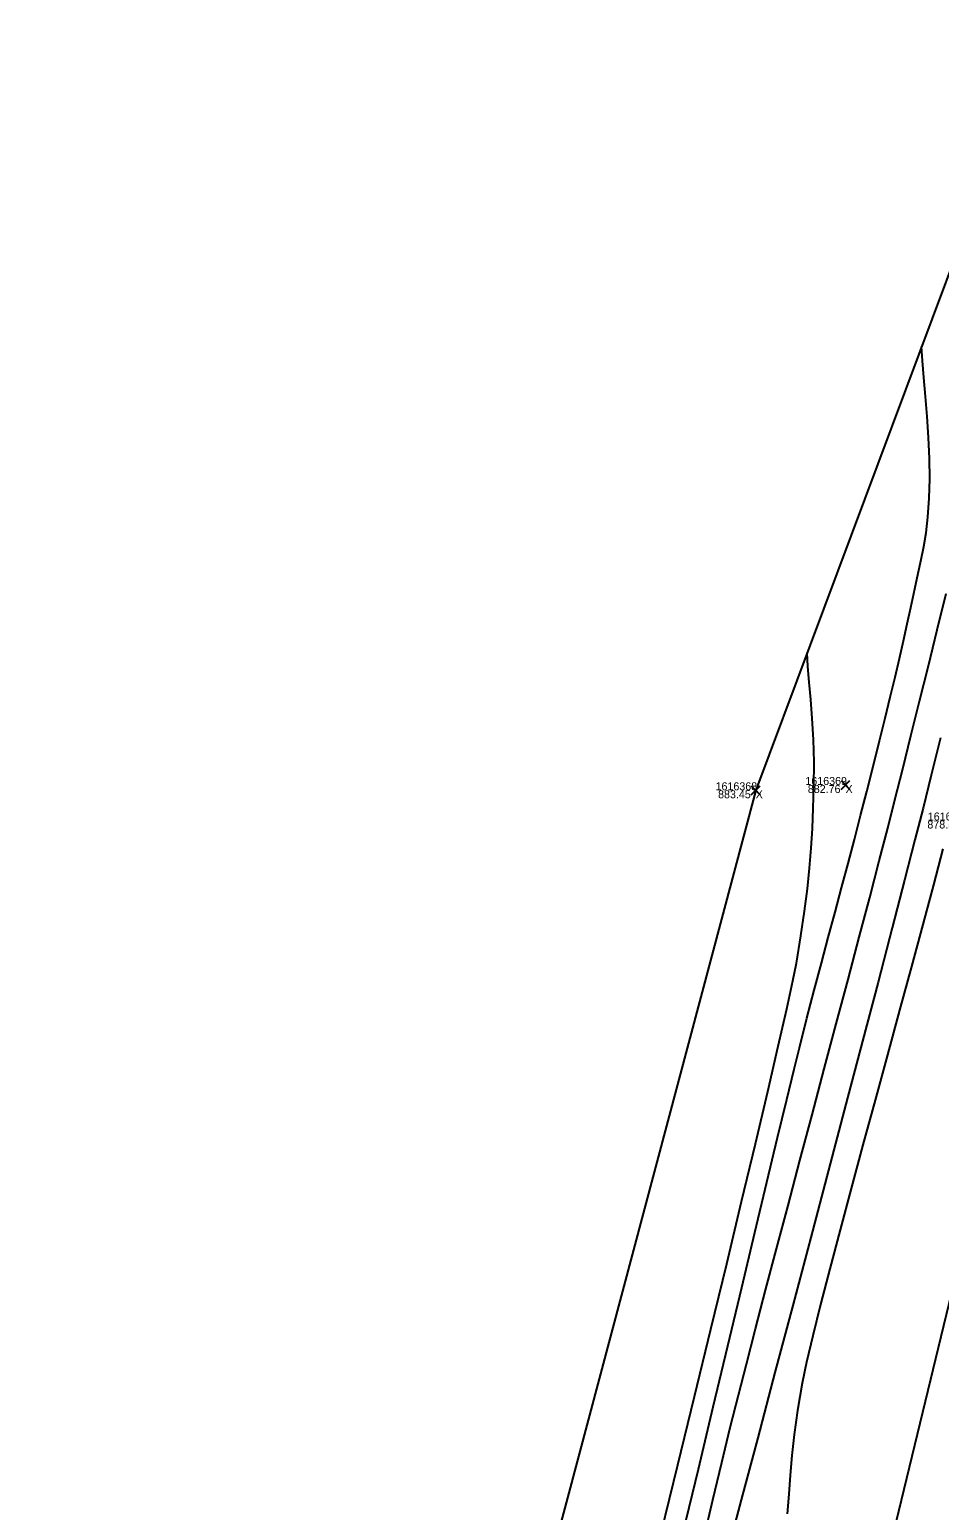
# Model space of a CAD drawing. Extents: x 1957117 to 1971063, y 701601 to 715861.
# Drawn here: x 1963390.6 to 1963430.4, y 706603.3 to 706668 of the extents above; entities that cross this region are included whole.
import ezdxf

# ---------------------------------------------------------------- set-up
doc = ezdxf.new("R2010")
doc.units = 0
for name, color, linetype in [('AP_X_Lights', 7, 'Continuous'), ('DT_X_Break_Line', 7, 'Continuous'), ('DT_X_Contour_Major', 7, 'Continuous'), ('DT_X_Contour_Minor', 7, 'Continuous'), ('DT_X_TIN_Hull', 7, 'Continuous'), ('GE_X_CL_20', 7, 'Continuous'), ('HY_X_Water_Edge', 7, 'Continuous'), ('PV_P_Shoulder', 7, 'Continuous'), ('RS_Raster1', 7, 'Continuous'), ('RW_X_Esmt_RR', 7, 'Continuous'), ('SC_Scratch1', 7, 'Continuous')]:
    doc.layers.add(name, color=color, linetype=linetype)

msp = doc.modelspace()

# ---------------------------------------------------------------- linework, layer by layer
at = {"layer": 'AP_X_Lights'}
for p, q in [((1963426.079, 706634.804), (1963426.467, 706635.194)), ((1963426.079, 706635.194), (1963426.467, 706634.804)), ((1963422.147, 706634.572), (1963422.535, 706634.962)), ((1963422.147, 706634.962), (1963422.535, 706634.572))]:
    msp.add_line(p, q, dxfattribs=at)
at = {"layer": 'DT_X_Break_Line'}
msp.add_lwpolyline([(1963218.329, 705756.178), (1963229.265, 705808.356), (1963234.8, 705853.147), (1963240.079, 705903.468), (1963258.033, 705954.684), (1963270.287, 705999.321), (1963276.323, 706049.345), (1963291.502, 706096.678), (1963290.138, 706117.655), (1963319.921, 706191.295), (1963330.374, 706242.631), (1963344.413, 706289.409), (1963345.772, 706340.009), (1963383.117, 706434.704), (1963392.11, 706487.426), (1963408.164, 706535.687), (1963423.633, 706582.721), (1963435.242, 706630.63), (1963443.084, 706680.696), (1963464.732, 706726.815), (1963480.654, 706774.214), (1963508.465, 706799.669), (1963511.002, 706809.48)], dxfattribs=at)
at = {"layer": 'DT_X_Contour_Major'}
msp.add_lwpolyline([(1963430.434, 706637.059), (1963430.027, 706635.426), (1963429.667, 706633.987), (1963429.314, 706632.599), (1963428.859, 706630.834), (1963428.315, 706628.744), (1963427.696, 706626.379), (1963427.016, 706623.792), (1963426.289, 706621.032), (1963425.528, 706618.151), (1963424.748, 706615.2), (1963423.962, 706612.231), (1963423.185, 706609.294), (1963422.429, 706606.441), (1963421.709, 706603.722), (1963421.038, 706601.189)], dxfattribs=at)
msp.add_lwpolyline([(1963430.434, 706637.059), (1963430.027, 706635.426), (1963429.667, 706633.987), (1963429.314, 706632.599), (1963428.859, 706630.834), (1963428.315, 706628.744), (1963427.696, 706626.379), (1963427.016, 706623.792), (1963426.289, 706621.032), (1963425.528, 706618.151), (1963424.748, 706615.2), (1963423.962, 706612.231), (1963423.185, 706609.294), (1963422.429, 706606.441), (1963421.709, 706603.722), (1963421.038, 706601.189)], dxfattribs=at)
at = {"layer": 'DT_X_Contour_Minor'}
for points in [[(1963419.169, 706602.318), (1963419.829, 706605.067), (1963420.482, 706607.798), (1963421.119, 706610.464), (1963421.73, 706613.022), (1963422.303, 706615.424), (1963422.829, 706617.625), (1963423.298, 706619.579), (1963423.698, 706621.241), (1963424.02, 706622.565), (1963424.254, 706623.506), (1963424.583, 706624.793), (1963424.903, 706626.021), (1963425.214, 706627.197), (1963425.516, 706628.33), (1963425.812, 706629.43), (1963426.101, 706630.504), (1963426.383, 706631.561), (1963426.661, 706632.611), (1963426.934, 706633.662), (1963427.204, 706634.721), (1963427.491, 706635.865), (1963427.758, 706636.927), (1963428.004, 706637.917), (1963428.232, 706638.842), (1963428.442, 706639.709), (1963428.636, 706640.527), (1963428.814, 706641.302), (1963428.978, 706642.044), (1963429.128, 706642.759), (1963429.302, 706643.577), (1963429.455, 706644.259), (1963429.589, 706644.858), (1963429.703, 706645.431), (1963429.799, 706646.034), (1963429.878, 706646.722), (1963429.94, 706647.551), (1963429.964, 706648.391), (1963429.95, 706649.283), (1963429.907, 706650.201), (1963429.845, 706651.116), (1963429.774, 706651.999), (1963429.703, 706652.823), (1963429.642, 706653.559), (1963429.601, 706654.178)], [(1963419.169, 706602.318), (1963419.829, 706605.067), (1963420.482, 706607.798), (1963421.119, 706610.464), (1963421.73, 706613.022), (1963422.303, 706615.424), (1963422.829, 706617.625), (1963423.298, 706619.579), (1963423.698, 706621.241), (1963424.02, 706622.565), (1963424.254, 706623.506), (1963424.583, 706624.793), (1963424.903, 706626.021), (1963425.214, 706627.197), (1963425.516, 706628.33), (1963425.812, 706629.43), (1963426.101, 706630.504), (1963426.383, 706631.561), (1963426.661, 706632.611), (1963426.934, 706633.662), (1963427.204, 706634.721), (1963427.491, 706635.865), (1963427.758, 706636.927), (1963428.004, 706637.917), (1963428.232, 706638.842), (1963428.442, 706639.709), (1963428.636, 706640.527), (1963428.814, 706641.302), (1963428.978, 706642.044), (1963429.128, 706642.759), (1963429.302, 706643.577), (1963429.455, 706644.259), (1963429.589, 706644.858), (1963429.703, 706645.431), (1963429.799, 706646.034), (1963429.878, 706646.722), (1963429.94, 706647.551), (1963429.964, 706648.391), (1963429.95, 706649.283), (1963429.907, 706650.201), (1963429.845, 706651.116), (1963429.774, 706651.999), (1963429.703, 706652.823), (1963429.642, 706653.559), (1963429.601, 706654.178)], [(1963420.066, 706602.031), (1963420.468, 706603.731), (1963420.857, 706605.355), (1963421.229, 706606.886), (1963421.583, 706608.303), (1963421.931, 706609.666), (1963422.331, 706611.206), (1963422.774, 706612.896), (1963423.251, 706614.706), (1963423.755, 706616.607), (1963424.277, 706618.572), (1963424.809, 706620.571), (1963425.343, 706622.576), (1963425.87, 706624.557), (1963426.382, 706626.487), (1963426.872, 706628.336), (1963427.33, 706630.076), (1963427.749, 706631.678), (1963428.12, 706633.114), (1963428.436, 706634.354), (1963428.776, 706635.711), (1963429.137, 706637.153), (1963429.512, 706638.66), (1963429.898, 706640.213), (1963430.287, 706641.792), (1963430.675, 706643.379)], [(1963420.066, 706602.031), (1963420.468, 706603.731), (1963420.857, 706605.355), (1963421.229, 706606.886), (1963421.583, 706608.303), (1963421.931, 706609.666), (1963422.331, 706611.206), (1963422.774, 706612.896), (1963423.251, 706614.706), (1963423.755, 706616.607), (1963424.277, 706618.572), (1963424.809, 706620.571), (1963425.343, 706622.576), (1963425.87, 706624.557), (1963426.382, 706626.487), (1963426.872, 706628.336), (1963427.33, 706630.076), (1963427.749, 706631.678), (1963428.12, 706633.114), (1963428.436, 706634.354), (1963428.776, 706635.711), (1963429.137, 706637.153), (1963429.512, 706638.66), (1963429.898, 706640.213), (1963430.287, 706641.792), (1963430.675, 706643.379)], [(1963418.196, 706602.284), (1963418.927, 706605.258), (1963419.658, 706608.246), (1963420.377, 706611.197), (1963421.07, 706614.058), (1963421.724, 706616.777), (1963422.328, 706619.303), (1963422.866, 706621.583), (1963423.328, 706623.566), (1963423.7, 706625.199), (1963423.969, 706626.43), (1963424.122, 706627.208), (1963424.318, 706628.404), (1963424.476, 706629.475), (1963424.601, 706630.449), (1963424.697, 706631.358), (1963424.77, 706632.229), (1963424.822, 706633.093), (1963424.86, 706633.98), (1963424.887, 706634.917), (1963424.893, 706635.99), (1963424.866, 706636.986), (1963424.816, 706637.902), (1963424.752, 706638.739), (1963424.686, 706639.497), (1963424.628, 706640.175), (1963424.587, 706640.773)], [(1963418.196, 706602.284), (1963418.927, 706605.258), (1963419.658, 706608.246), (1963420.377, 706611.197), (1963421.07, 706614.058), (1963421.724, 706616.777), (1963422.328, 706619.303), (1963422.866, 706621.583), (1963423.328, 706623.566), (1963423.7, 706625.199), (1963423.969, 706626.43), (1963424.122, 706627.208), (1963424.318, 706628.404), (1963424.476, 706629.475), (1963424.601, 706630.449), (1963424.697, 706631.358), (1963424.77, 706632.229), (1963424.822, 706633.093), (1963424.86, 706633.98), (1963424.887, 706634.917), (1963424.893, 706635.99), (1963424.866, 706636.986), (1963424.816, 706637.902), (1963424.752, 706638.739), (1963424.686, 706639.497), (1963424.628, 706640.175), (1963424.587, 706640.773)], [(1963430.538, 706632.212), (1963430.122, 706630.629), (1963429.66, 706628.902), (1963429.163, 706627.064), (1963428.642, 706625.149), (1963428.106, 706623.188), (1963427.567, 706621.213), (1963427.035, 706619.257), (1963426.52, 706617.353), (1963426.032, 706615.533), (1963425.583, 706613.83), (1963425.183, 706612.275), (1963424.841, 706610.902), (1963424.569, 706609.743), (1963424.377, 706608.83), (1963424.167, 706607.628), (1963424.02, 706606.588), (1963423.918, 706605.664), (1963423.846, 706604.809), (1963423.785, 706603.976), (1963423.718, 706603.12)], [(1963430.538, 706632.212), (1963430.122, 706630.629), (1963429.66, 706628.902), (1963429.163, 706627.064), (1963428.642, 706625.149), (1963428.106, 706623.188), (1963427.567, 706621.213), (1963427.035, 706619.257), (1963426.52, 706617.353), (1963426.032, 706615.533), (1963425.583, 706613.83), (1963425.183, 706612.275), (1963424.841, 706610.902), (1963424.569, 706609.743), (1963424.377, 706608.83), (1963424.167, 706607.628), (1963424.02, 706606.588), (1963423.918, 706605.664), (1963423.846, 706604.809), (1963423.785, 706603.976), (1963423.718, 706603.12)]]:
    msp.add_lwpolyline(points, dxfattribs=at)
at = {"layer": 'DT_X_TIN_Hull'}
msp.add_lwpolyline([(1963495.509, 706817.37), (1963480.654, 706774.214), (1963464.732, 706726.815), (1963443.084, 706680.696), (1963439.989, 706681.954), (1963422.341, 706634.767), (1963409.759, 706587.541), (1963383.299, 706489.662), (1963371.06, 706438.048), (1963369.543, 706438.68), (1963344.28, 706340.158), (1963318.949, 706243.571), (1963307.297, 706195.415), (1963288.342, 706117.136), (1963272.445, 706050.395), (1963261.075, 706002.095), (1963254.734, 705951.873), (1963238.207, 705904.757)], dxfattribs=at)
at = {"layer": 'GE_X_CL_20'}
msp.add_arc((1965275.353, 705991.399), 1909.859, 144.852303, 166.495347, dxfattribs=at)
at = {"layer": 'HY_X_Water_Edge'}
msp.add_spline([(1963191.723, 701994.048), (1963062.047, 702441.167), (1962863.491, 703169.356), (1962827.53, 703438.691), (1962823.213, 703537.412), (1962817.962, 703593.874), (1962817.97, 703697.316), (1962828.582, 703804.235), (1962836.461, 703844.734), (1962850.687, 703896.004), (1962867.251, 703938.846), (1962873.848, 703992.355), (1962884.135, 704091.371), (1962891.241, 704140.854), (1962897.382, 704180.529), (1962905.467, 704230.979), (1962943.949, 704328.022), (1962948.537, 704378.842), (1962964.114, 704426.264), (1963004.885, 704570.73), (1963042.054, 704716.522), (1963062.038, 704814.417), (1963072.171, 704860.237), (1963090.023, 704956.798), (1963107.066, 705031.783), (1963133.773, 705105.742), (1963148.685, 705206.74), (1963175.48, 705301.059), (1963191.635, 705353.417), (1963210.988, 705447.286), (1963219.532, 705497.27), (1963230.124, 705549.475), (1963251.052, 705591.159), (1963275.289, 705693.429), (1963292.982, 705784.032), (1963302.841, 705839.645), (1963335.126, 705936.766), (1963359.752, 706046.75), (1963389.133, 706177.299), (1963417.827, 706273.456), (1963475.868, 706451.902), (1963533.782, 706640.53), (1963553.86, 706696.984), (1963580.184, 706715.425), (1963609.172, 706718.73), (1963617.062, 706714.691), (1963619.447, 706694.678), (1963564.282, 706533.07), (1963531.853, 706395.229), (1963434.4, 706006.96), (1963354.09, 705679.186), (1963237.513, 705206.07), (1963167.369, 704892.962), (1963059.145, 704434.176), (1962907.914, 703908.742), (1962877.458, 703703.326), (1962898.357, 703412.121), (1962942.65, 703052.267), (1963048.963, 702674.866), (1963191.468, 702189.666), (1963245.396, 702019.832)], degree=3, dxfattribs=at)
at = {"layer": 'RW_X_Esmt_RR'}
msp.add_arc((1965275.353, 705991.399), 1927.859, 154.889891, 166.495347, dxfattribs=at)

# ---------------------------------------------------------------- texts
at = {"layer": 'PV_P_Shoulder'}
for s, p in [('883.45', (1963420.693, 706634.417)), ('882.76', (1963424.622, 706634.649)), ('878.52', (1963429.855, 706633.095))]:
    msp.add_text(s, height=0.35, dxfattribs=at).set_placement(p)
at = {"layer": 'RS_Raster1'}
for s, p in [('1616368', (1963420.583, 706634.767)), ('1616369', (1963424.515, 706634.999)), ('1616371', (1963429.874, 706633.445))]:
    msp.add_text(s, height=0.35, dxfattribs=at).set_placement(p)
at = {"layer": 'SC_Scratch1'}
for p in [(1963422.341, 706634.417), (1963426.273, 706634.649)]:
    msp.add_text('X', height=0.35, dxfattribs=at).set_placement(p)

doc.saveas('drawing.dxf')
